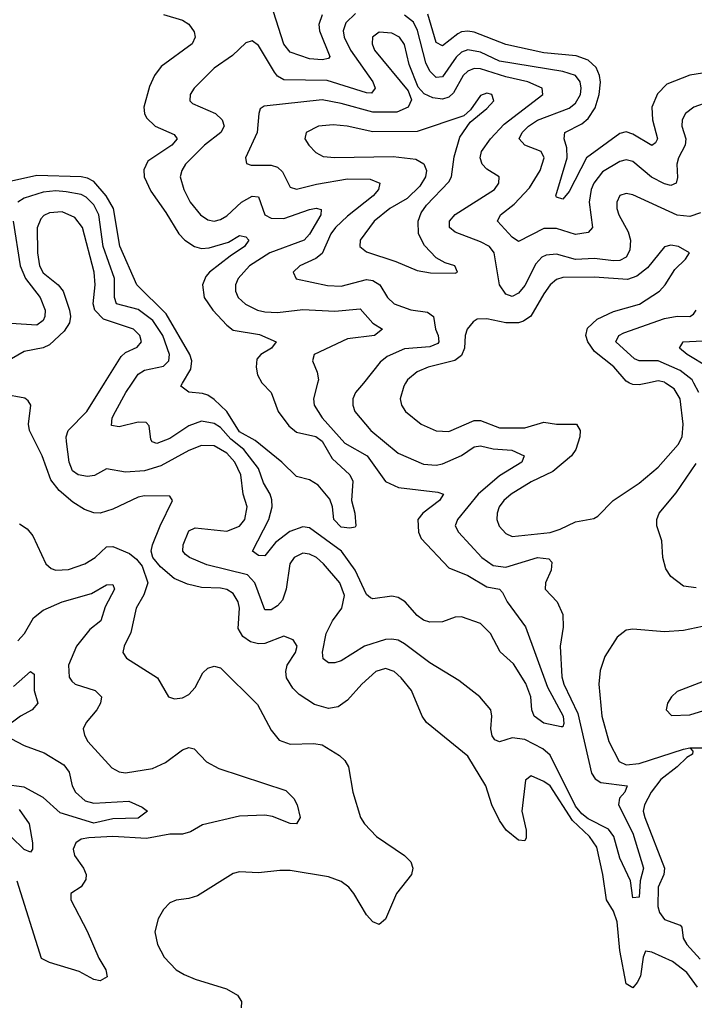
# Model space of a CAD drawing. Header units: inches. Extents: x 1552611 to 1694776, y 811966 to 917215.
# Tile 529 of 549: x 1670536 to 1672664, y 908041 to 911146. Entities that reach past the tile are written whole.
import ezdxf

# ---------------------------------------------------------------- set-up
doc = ezdxf.new("R2010")
doc.units = ezdxf.units.IN
doc.header["$MEASUREMENT"] = 0
doc.layers.add('B6970', color=7, linetype='Continuous')
doc.layers.add('B6971', color=7, linetype='Continuous')

msp = doc.modelspace()

# ---------------------------------------------------------------- linework, layer by layer
at = {"layer": 'B6970', "color": 5}
for points, elevation in [([(1671620.4, 910000), (1671596.1, 909970), (1671587.7, 909950), (1671587.1, 909930), (1671593.5, 909910), (1671644.1, 909850), (1671730, 909778.4), (1671810, 909743.8), (1671850, 909741.3), (1671870, 909744.9), (1671930, 909771.4), (1671970, 909798.3), (1671990, 909802), (1672030, 909792.6), (1672088.6, 909788.6), (1672127.6, 909770), (1672120.2, 909750), (1672050, 909706.9), (1671982.9, 909650), (1671917, 909570), (1671910.1, 909550), (1671920.6, 909530), (1671994.2, 909450), (1672030, 909425), (1672070, 909419.4), (1672170, 909450.1), (1672205.9, 909445.9), (1672215.3, 909435.3), (1672213.2, 909410), (1672195.1, 909370), (1672194, 909350), (1672231.8, 909310), (1672250.1, 909270.1), (1672251.2, 909230), (1672241, 909170), (1672246.6, 909073.4), (1672253.3, 909050), (1672297.5, 908957.5), (1672339.9, 908770), (1672351.8, 908751.8), (1672370, 908740.4), (1672452.9, 908730), (1672445.7, 908710), (1672428.8, 908691.2), (1672425.2, 908670), (1672470, 908580.9), (1672504.2, 908470), (1672493.6, 908430), (1672490, 908378.4), (1672470, 908376.2), (1672462.9, 908430), (1672430, 908501.6), (1672410.2, 908570.2), (1672393.3, 908593.3), (1672330, 908626), (1672310, 908641.4), (1672290, 908665.5), (1672210, 908826.8), (1672186.9, 908846.9), (1672130, 908876.1), (1672090, 908881.4), (1672050, 908868.8), (1672035.1, 908875.1), (1672027, 908887), (1672022.5, 908910), (1672025.6, 908950), (1672022.5, 908970), (1671987.7, 909010), (1671921.6, 909061.6), (1671830, 909118), (1671750, 909178.1), (1671730, 909188.7), (1671710, 909192.7), (1671690, 909191.6), (1671623.6, 909170), (1671550, 909124.3), (1671530, 909117.7), (1671510, 909117.3), (1671494, 909130), (1671491.1, 909151.1), (1671503.1, 909210), (1671523.4, 909250), (1671552.2, 909290), (1671560.9, 909330), (1671546.4, 909370), (1671495.2, 909430), (1671472.5, 909450), (1671450, 909460.4), (1671430, 909463), (1671402.2, 909450), (1671388.7, 909430), (1671377.4, 909350), (1671365, 909315), (1671350, 909296.9), (1671330, 909284.6), (1671310, 909284.5), (1671278.1, 909370), (1671254.9, 909394.9), (1671126.8, 909426.8), (1671072.1, 909450), (1671059.6, 909459.6), (1671050.6, 909470), (1671052.4, 909490), (1671070, 909533.7), (1671090, 909543.4), (1671190, 909532.5), (1671230, 909548.3), (1671247, 909570), (1671253.9, 909610), (1671241.7, 909650), (1671234.1, 909710), (1671214.5, 909750), (1671190, 909778.7), (1671150, 909801.5), (1671110, 909802.6), (1671070, 909787.1), (1670981.6, 909738.4), (1670930, 909723), (1670870, 909718.5), (1670810, 909729.8), (1670772.1, 909707.9), (1670750, 909704.8), (1670720.4, 909710), (1670702.7, 909722.7), (1670692.4, 909750), (1670684.4, 909815.6), (1670683, 909830), (1670689, 909850), (1670748, 909910), (1670804.2, 910000)], 760), ([(1671476.2, 910000), (1671463.5, 909950), (1671465.3, 909930), (1671490.7, 909890), (1671562.4, 909810), (1671632.5, 909770), (1671690, 909689.5), (1671730.9, 909670.9), (1671855.8, 909655.8), (1671872.9, 909650), (1671860.6, 909630), (1671808.5, 909590), (1671792.1, 909570), (1671794.2, 909530), (1671802.6, 909510), (1671890, 909417.2), (1671950, 909393.1), (1672010, 909357.7), (1672049.7, 909349.7), (1672059.2, 909339.2), (1672074.2, 909310), (1672131.4, 909231.4), (1672201.1, 909041.1), (1672251, 908950), (1672253.3, 908926.7), (1672250, 908915.8), (1672244.4, 908915.6), (1672190, 908927.1), (1672159.4, 908950), (1672151.9, 908970), (1672149.2, 909010), (1672133, 909053), (1672094.2, 909114.2), (1672052.2, 909152.2), (1672021.3, 909210), (1671990, 909241.4), (1671930, 909263), (1671910, 909261.8), (1671870, 909247.2), (1671830, 909246.1), (1671810, 909252.6), (1671790, 909267), (1671752.4, 909310), (1671730, 909323.7), (1671710, 909328.2), (1671650, 909319), (1671642.6, 909322.6), (1671630, 909333.3), (1671594.6, 909410), (1671551.5, 909470), (1671450, 909543.7), (1671430, 909546.3), (1671388, 909532), (1671343.4, 909496.6), (1671310, 909455), (1671290, 909456.5), (1671270.9, 909470), (1671322.5, 909570), (1671332.6, 909610), (1671332, 909632), (1671326.9, 909650), (1671305.3, 909685.3), (1671289.9, 909730), (1671243.1, 909790), (1671202.5, 909822.5), (1671170, 909859.9), (1671150, 909872.8), (1671110, 909879.7), (1671070, 909865.4), (1671010, 909825.3), (1670969.2, 909809.2), (1670954.7, 909814.7), (1670950, 909822), (1670944.5, 909864.5), (1670935.2, 909875.2), (1670910, 909876.2), (1670850, 909861.6), (1670826.2, 909866.2), (1670828.5, 909890), (1670838.6, 909910), (1670871.3, 909970), (1670891.3, 910000)], 740), ([(1671300.9, 910000), (1671329.4, 909970), (1671351.6, 909910), (1671385.4, 909865.4), (1671410, 909844.7), (1671470, 909831.4), (1671490, 909816.2), (1671522.3, 909762.3), (1671577.6, 909710), (1671587.6, 909690), (1671582.8, 909630), (1671593.8, 909590), (1671597.1, 909550), (1671594.4, 909545.6), (1671577.4, 909542.6), (1671550, 909545.7), (1671527.5, 909570), (1671523.4, 909610), (1671514.2, 909634.2), (1671478.3, 909678.3), (1671450, 909694.4), (1671410, 909705.4), (1671363.4, 909750), (1671279.1, 909819.1), (1671230, 909846.5), (1671190, 909909.9), (1671150, 909947.7), (1671130, 909961.7), (1671113.4, 909966.6), (1671070, 909970.9), (1671044.4, 909990), (1671050.3, 910000)], 720), ([(1671753.8, 910000), (1671747.8, 909990), (1671736.5, 909950), (1671740.7, 909930), (1671753.4, 909910), (1671802.8, 909870), (1671850, 909849.5), (1671890, 909846.9), (1671970, 909881.9), (1671990, 909881.6), (1672050, 909858.4), (1672130, 909858.6), (1672190, 909876.5), (1672230.1, 909870.1), (1672292.4, 909870), (1672303.9, 909850), (1672303.4, 909830), (1672291.2, 909790), (1672277.5, 909770), (1672218.6, 909721.4), (1672150, 909687.9), (1672087.2, 909650), (1672063.4, 909630), (1672049.1, 909610), (1672042.3, 909590), (1672041.8, 909570), (1672049.1, 909549.1), (1672070, 909525.3), (1672090, 909515.7), (1672210, 909528.9), (1672241.3, 909538.7), (1672290, 909562.6), (1672347.2, 909572.8), (1672360.3, 909579.7), (1672408.7, 909630), (1672490, 909684.5), (1672550, 909734.3), (1672613.4, 909806.6), (1672625.9, 909830), (1672629, 909870), (1672619.6, 909950), (1672601.4, 909981.4), (1672573.4, 910000)], 780), ([(1672517.2, 910000), (1672490, 909994.5), (1672470, 909994.9), (1672460.3, 910000)], 780), ([(1672678.2, 909970), (1672663.1, 910000)], 760), ([(1672674.7, 908094.7), (1672641.3, 908141.3), (1672595.9, 908175.9), (1672530, 908205.6), (1672510, 908209), (1672503, 908190), (1672494.7, 908130), (1672484.1, 908110), (1672470, 908093.4), (1672450, 908106), (1672429, 908211), (1672420.7, 908300.7), (1672410, 908334.8), (1672387.8, 908370), (1672376.4, 908450), (1672356.5, 908536.5), (1672333.8, 908570), (1672280.4, 908620.4), (1672209.9, 908730), (1672190, 908744), (1672150, 908761.2), (1672131.8, 908748.2), (1672120.3, 908650), (1672133.9, 908590), (1672133.6, 908566.4), (1672130, 908556.2), (1672110, 908559), (1672070.6, 908590), (1672050, 908620.7), (1672025.8, 908670), (1672007, 908730), (1671950, 908823.8), (1671819.7, 908930), (1671806.2, 908950), (1671772.7, 909030), (1671739.9, 909070), (1671717.2, 909090), (1671690, 909100.3), (1671659.8, 909090), (1671615.1, 909050), (1671570, 908999.8), (1671540.7, 908979.3), (1671510, 908974.2), (1671466.3, 908986.4), (1671418, 909018), (1671397.7, 909037.7), (1671378.3, 909070), (1671375.8, 909090), (1671379.8, 909110), (1671406, 909150), (1671412.1, 909170), (1671398.9, 909190), (1671370, 909202), (1671310, 909179.1), (1671290, 909177.4), (1671264.1, 909184), (1671240.4, 909200.4), (1671225.8, 909225.8), (1671229.3, 909290), (1671225.8, 909310), (1671210, 909336.1), (1671190, 909348.7), (1671170, 909353.6), (1671110, 909355.3), (1671065.8, 909365.8), (1671023.8, 909383.8), (1670980.2, 909420.2), (1670955.8, 909450), (1670951.1, 909470), (1670955.1, 909490), (1670979.9, 909550), (1671018.7, 909630), (1671010, 909643.7), (1670930, 909644.1), (1670910, 909640.2), (1670830, 909602), (1670789.7, 909589.7), (1670770, 909590.9), (1670741.1, 909601.1), (1670704.3, 909624.3), (1670660.6, 909660.6), (1670635, 909695), (1670607.3, 909770), (1670567.7, 909850), (1670564.2, 909870), (1670571.2, 909930), (1670563.3, 909943.3), (1670552.4, 909952.4), (1670484.4, 909964.4)], 780), ([(1672670, 909354.1), (1672630, 909359), (1672590.8, 909390), (1672574.1, 909414.1), (1672565.2, 909450), (1672562.4, 909502.4), (1672546, 909550), (1672546, 909570), (1672553.7, 909590), (1672606.7, 909653.3), (1672670, 909746)], 760), ([(1670535.6, 909555.6), (1670560.2, 909540.2), (1670577.8, 909517.8), (1670618.9, 909430), (1670635.3, 909415.3), (1670650, 909409.4), (1670690, 909412.1), (1670742.2, 909430), (1670774.2, 909450), (1670810, 909483.2), (1670830, 909484.9), (1670882.3, 909462.3), (1670904.9, 909444.9), (1670922.7, 909422.7), (1670940.1, 909370), (1670928.2, 909331.8), (1670903.5, 909290), (1670887.1, 909212.9), (1670865.8, 909170), (1670861.8, 909150), (1670872.9, 909132.9), (1670970.7, 909070.7), (1671006, 909010), (1671024.2, 909004.2), (1671050, 909007.3), (1671070, 909018), (1671090, 909040.3), (1671114.3, 909085.7), (1671130, 909101.3), (1671150, 909107.1), (1671170, 909101.5), (1671286.3, 908986.3), (1671330, 908905.5), (1671354.3, 908874.3), (1671390, 908861.3), (1671463.7, 908863.7), (1671490, 908859.6), (1671545.4, 908825.5), (1671561.7, 908810), (1671573.6, 908790), (1671587.1, 908710), (1671611.6, 908630), (1671624, 908610), (1671662.3, 908570), (1671750.7, 908510.7), (1671770, 908490.3), (1671776.5, 908470), (1671772.6, 908450), (1671725.4, 908390), (1671690, 908309), (1671670, 908292.7), (1671650, 908300.7), (1671630, 908323.5), (1671590.8, 908390.8), (1671574.8, 908410), (1671550, 908427.7), (1671510, 908443.4), (1671390, 908462.7), (1671356.6, 908463.4), (1671290, 908455.8), (1671230, 908458.5), (1671210, 908453.5), (1671097.1, 908382.9), (1671070, 908374.2), (1671030, 908369.7), (1671010, 908360.5), (1670990, 908339.5), (1670973.4, 908310), (1670962.3, 908270), (1670971.4, 908230), (1670992.3, 908190), (1671030, 908150.2), (1671054.8, 908134.8), (1671090, 908119.8), (1671188.2, 908090), (1671223.7, 908070), (1671236, 908050), (1671234.9, 908030)], 780), ([(1670530, 909186.6), (1670551.7, 909210), (1670580.2, 909259.8), (1670610, 909284.2), (1670670, 909309.6), (1670763.2, 909336.8), (1670810, 909363.8), (1670830, 909364.4), (1670835.3, 909350), (1670806.1, 909293.9), (1670792.4, 909250), (1670757.7, 909222.3), (1670715.9, 909170), (1670690.1, 909110), (1670692.2, 909072.2), (1670700.4, 909060.4), (1670711.8, 909050), (1670774, 909030), (1670794.7, 909010), (1670790.9, 908990), (1670779.8, 908970), (1670746.4, 908930), (1670736.5, 908910), (1670740.2, 908890), (1670751.3, 908870), (1670826.9, 908786.9), (1670850, 908773.7), (1670870, 908770.8), (1670955.5, 908784.5), (1670996.1, 908803.9), (1671050, 908843.5), (1671070, 908851.1), (1671086.7, 908846.7), (1671125.7, 908805.7), (1671164.6, 908784.6), (1671375.4, 908715.4), (1671400.8, 908690), (1671411.3, 908670), (1671421.3, 908630), (1671410, 908609.6), (1671390, 908611.2), (1671333.3, 908633.3), (1671310, 908637.4), (1671230, 908633.8), (1671112.8, 908607.2), (1671075.1, 908584.9), (1671050, 908577.3), (1671010, 908577.8), (1670936.5, 908563.5), (1670830, 908570.3), (1670754.1, 908565.9), (1670730, 908561.5), (1670713, 908550), (1670705, 908530), (1670709.5, 908510), (1670737.7, 908470), (1670745.9, 908450), (1670745.3, 908434.7), (1670730, 908411), (1670697.4, 908390), (1670697.8, 908370), (1670748.9, 908271.1), (1670786.1, 908186.1), (1670808.4, 908150), (1670812.5, 908127.5), (1670790, 908115.1), (1670770, 908119.6), (1670724, 908144), (1670630, 908172.6), (1670605.2, 908185.2), (1670528.8, 908428.8)], 760), ([(1672750, 909244.6), (1672630, 909219.6), (1672570, 909215.6), (1672470, 909223.5), (1672450, 909220.5), (1672421.5, 909198.5), (1672381.9, 909138.1), (1672367, 909093), (1672363.1, 909050), (1672372.6, 908950), (1672394.9, 908870), (1672426.9, 908806.9), (1672450, 908796.2), (1672490, 908800.2), (1672630, 908845.5), (1672650.1, 908850.1), (1672698.8, 908850), (1672652, 908848), (1672659.3, 908839.3), (1672658.6, 908830), (1672640.4, 908819.6), (1672610.4, 908789.6), (1672559.3, 908750), (1672528, 908710), (1672506.9, 908670), (1672503.6, 908650), (1672508.2, 908630), (1672570.1, 908470), (1672568.6, 908450), (1672550.7, 908410), (1672549.2, 908349.2), (1672554.8, 908330), (1672570, 908308.3), (1672620.3, 908290), (1672624.7, 908284.7), (1672628.9, 908250), (1672641.1, 908230), (1672683.3, 908183.3)], 780), ([(1672810, 909103.8), (1672610, 909027.1), (1672592.1, 909010), (1672580.2, 908990), (1672575.8, 908970), (1672592, 908952), (1672650, 908953.6), (1672738.7, 908981.3)], 820), ([(1670516.5, 909043.5), (1670570.8, 909090), (1670582.3, 909082.3), (1670582.1, 909030), (1670593.7, 908990), (1670576.1, 908970), (1670538.6, 908950), (1670484.9, 908910)], 740), ([(1670488.8, 908890), (1670550, 908856.6), (1670614, 908834), (1670675.6, 908795.6), (1670692.6, 908772.6), (1670702.2, 908730), (1670712.8, 908710), (1670742.8, 908682.8), (1670770, 908675.1), (1670881, 908681), (1670923.1, 908663.1), (1670939.6, 908650), (1670910, 908627.5), (1670830, 908626.1), (1670770, 908612.3), (1670664.2, 908644.2), (1670610, 908693.3), (1670550, 908725.3), (1670486, 908734)], 740), ([(1670534.9, 908654.9), (1670565.8, 908610), (1670576.9, 908550), (1670576.3, 908530), (1670570, 908521), (1670550, 908529.2), (1670509.5, 908569.5)], 740)]:
    msp.add_lwpolyline(points, dxfattribs=dict(at, elevation=elevation))
at = {"layer": 'B6971', "color": 5}
for points, elevation in [([(1670990, 911161.8), (1671050, 911144.1), (1671070, 911131.3), (1671086.9, 911106.9), (1671090.2, 911090), (1671080.2, 911070), (1670982.3, 910997.7), (1670961.7, 910970), (1670945.5, 910934.5), (1670928.3, 910870), (1670929.5, 910850), (1670936.5, 910836.5), (1670964.1, 910810), (1671024.1, 910784.1), (1671033.3, 910770), (1671016.6, 910750), (1670940.7, 910699.3), (1670927.7, 910672.3), (1670929.2, 910650), (1670950, 910604.6), (1670997.7, 910537.7), (1671037.9, 910470), (1671057.7, 910450), (1671087.3, 910430), (1671110, 910424.6), (1671133.7, 910426.3), (1671195.4, 910444.6), (1671230, 910465.1), (1671250, 910460.7), (1671259.3, 910450), (1671245.4, 910430), (1671200, 910400), (1671135.2, 910350), (1671123.8, 910336.2), (1671112.7, 910310), (1671118.1, 910270), (1671146, 910230), (1671190, 910181.9), (1671210, 910166.5), (1671292.9, 910152.9), (1671345.7, 910130), (1671331.1, 910110), (1671296.5, 910090), (1671284.6, 910075.4), (1671281.8, 910050), (1671286.3, 910026.3), (1671300.5, 910000.5), (1671300.9, 910000)], 720), ([(1671595.4, 911164.6), (1671564.8, 911135.2), (1671556.6, 911110), (1671560.3, 911090), (1671580.1, 911050), (1671650.5, 910950), (1671658, 910930), (1671646.4, 910913.6), (1671630, 910914.5), (1671505.8, 910954.2), (1671370, 910956), (1671350, 910967.8), (1671339.7, 910979.7), (1671290, 911064.2), (1671270, 911078.7), (1671250, 911072.2), (1671207.5, 911032.5), (1671150, 910993), (1671086.2, 910930), (1671073.8, 910910), (1671072.6, 910890), (1671081.2, 910881.2), (1671153.8, 910850), (1671174.5, 910830), (1671180.8, 910810), (1671170.8, 910790), (1671119.8, 910750), (1671059.7, 910690), (1671047.6, 910670), (1671043, 910650), (1671054, 910610), (1671073.9, 910570), (1671106.6, 910530), (1671130, 910514.6), (1671150, 910510.8), (1671170, 910515.1), (1671190, 910527.2), (1671236, 910570), (1671270, 910589.6), (1671290, 910587.2), (1671309.1, 910530), (1671330, 910519.5), (1671370, 910518.8), (1671450, 910547.3), (1671471.7, 910551.7), (1671487, 910547), (1671486.7, 910530), (1671450, 910469.3), (1671433.5, 910450), (1671325.9, 910410), (1671260.8, 910370), (1671225.8, 910330), (1671217, 910310), (1671216.6, 910290), (1671226, 910270), (1671248.3, 910248.3), (1671286, 910230), (1671310, 910224.6), (1671350, 910222), (1671430, 910231.5), (1671530, 910226.3), (1671610, 910233.8), (1671650, 910189.2), (1671680.4, 910170), (1671655.8, 910150), (1671570, 910138.9), (1671465.5, 910090), (1671459.6, 910070), (1671474.4, 910034.4), (1671478.8, 910010), (1671476.2, 910000)], 740), ([(1671490, 911161.3), (1671479.7, 911130), (1671482.1, 911110), (1671514.3, 911030), (1671510, 911023.5), (1671490, 911018.8), (1671450, 911022.3), (1671390, 911043.2), (1671370, 911068.2), (1671336.8, 911170)], 720), ([(1672710, 910887.1), (1672662.6, 910870), (1672636.8, 910850), (1672626.2, 910830), (1672625.5, 910810), (1672637.9, 910770), (1672635.5, 910750), (1672614.1, 910710), (1672609.5, 910690.5), (1672611.7, 910648.3), (1672607.6, 910630), (1672590, 910623.1), (1672570, 910627.9), (1672529.5, 910649.5), (1672470, 910698.9), (1672450, 910703.2), (1672430, 910698.8), (1672374.4, 910665.6), (1672347.7, 910630), (1672339.4, 910610), (1672333.2, 910570), (1672343.5, 910490), (1672330, 910475), (1672290, 910468.6), (1672230, 910486.8), (1672190, 910487.5), (1672110, 910446.6), (1672090, 910459.5), (1672043.2, 910510), (1672052.9, 910530), (1672095.7, 910564.3), (1672144.1, 910615.9), (1672178.2, 910670), (1672190.8, 910710), (1672181, 910730), (1672129.7, 910750), (1672111.9, 910770), (1672121.3, 910790), (1672141.3, 910810), (1672170, 910829.1), (1672270, 910866.9), (1672290, 910881.9), (1672305, 910910), (1672308, 910930), (1672303.9, 910950), (1672289.4, 910969.4), (1672250, 910982.3), (1672050, 911015.3), (1671990, 911043.2), (1671950, 911050.8), (1671930, 911042.7), (1671912.9, 911027.1), (1671870, 910965.8), (1671850, 910963.4), (1671830, 910983.7), (1671818, 911010), (1671791.7, 911111.7), (1671778.1, 911138.1), (1671750, 911159.4)], 740), ([(1672730, 910982.9), (1672650, 910970.9), (1672578, 910942), (1672548.3, 910911.7), (1672530.6, 910870), (1672533, 910830), (1672547.9, 910770), (1672542.5, 910757.5), (1672530, 910749.3), (1672470, 910784.3), (1672450, 910791.6), (1672430, 910787.1), (1672324.6, 910710), (1672270, 910604.2), (1672250, 910579.7), (1672230, 910585.6), (1672228.1, 910590), (1672263.4, 910710), (1672261.9, 910741.9), (1672253.9, 910770), (1672255.8, 910790), (1672310, 910817.7), (1672330, 910833.9), (1672351.9, 910868.1), (1672364.8, 910910), (1672368.5, 910948.5), (1672365.2, 910970), (1672354.6, 910994.6), (1672330, 911018), (1672291.4, 911031.4), (1672190, 911040.9), (1672070, 911067.9), (1671970, 911106.5), (1671950, 911109.7), (1671930, 911107.4), (1671918.7, 911101.3), (1671870, 911062.9), (1671850, 911073.4), (1671823.5, 911163.5)], 720), ([(1672683.6, 910536.4), (1672650, 910525.3), (1672610, 910529.5), (1672470, 910593.5), (1672450, 910597.5), (1672430, 910591.7), (1672420.5, 910570), (1672419.8, 910550), (1672426, 910530), (1672456.2, 910476.2), (1672463.1, 910450), (1672461.4, 910418.6), (1672450, 910397.2), (1672430, 910386.6), (1672410, 910385.3), (1672350, 910392.4), (1672290, 910389.1), (1672230, 910406), (1672196.8, 910403.2), (1672183.5, 910396.5), (1672164.2, 910375.8), (1672130, 910307.1), (1672110, 910283), (1672090, 910272.9), (1672070, 910279.8), (1672050, 910309.7), (1672032.6, 910410), (1672018.8, 910430), (1671990, 910445.3), (1671910, 910475.3), (1671891.9, 910490), (1671892.2, 910510), (1671910, 910531), (1672033.7, 910610), (1672048.1, 910630), (1672048.4, 910650), (1672010, 910673.9), (1671995.3, 910690), (1671988.4, 910710), (1671993.4, 910730), (1672022, 910770), (1672064.2, 910815.8), (1672186.6, 910910), (1672185, 910930), (1672139.3, 910950), (1672070, 910965.4), (1671990, 910990.7), (1671970, 910991.5), (1671950, 910983.8), (1671935.6, 910970), (1671904.9, 910915.1), (1671890, 910901.1), (1671870, 910894.9), (1671839.1, 910899.1), (1671812, 910912), (1671792.8, 910932.8), (1671764.8, 911004.8), (1671750, 911067.1), (1671734.5, 911090), (1671710, 911103.4), (1671670, 911106.6), (1671649.5, 911090), (1671648.5, 911070), (1671656, 911050), (1671761.5, 910921.5), (1671772.6, 910892.6), (1671762.1, 910870), (1671725.5, 910854.5), (1671650, 910854.5), (1671550, 910881.6), (1671490, 910892.6), (1671307.1, 910872.9), (1671295.4, 910864.6), (1671290.2, 910850), (1671285.7, 910790), (1671248.1, 910710), (1671251.7, 910691.7), (1671266.6, 910686.6), (1671330, 910686.9), (1671350, 910681.1), (1671365.4, 910665.4), (1671390, 910617.2), (1671410, 910610.7), (1671473, 910627), (1671570, 910643.9), (1671642.3, 910642.3), (1671672.6, 910630), (1671668.3, 910610), (1671651.5, 910590), (1671570, 910526.5), (1671532.3, 910490), (1671517.6, 910470), (1671490, 910408.6), (1671470, 910392.2), (1671420.3, 910370), (1671398.7, 910350), (1671408.8, 910328.8), (1671507, 910307), (1671550, 910305.5), (1671630, 910326.4), (1671650, 910323.5), (1671672.4, 910310), (1671696.9, 910270), (1671717.1, 910250), (1671770, 910230.5), (1671822.9, 910222.9), (1671842, 910210), (1671847.8, 910170), (1671856.3, 910150), (1671858.5, 910130), (1671855, 910125.1), (1671830, 910113.6), (1671750, 910108.1), (1671695.9, 910084.1), (1671673.9, 910066.1), (1671620.4, 910000)], 760), ([(1671050.3, 910000), (1671076.3, 910043.7), (1671079.2, 910070), (1671073.4, 910090), (1670998.6, 910218.6), (1670905.7, 910310), (1670851.8, 910431.8), (1670831.7, 910550), (1670808.8, 910590), (1670770, 910634.9), (1670750, 910646.1), (1670730.1, 910650.1), (1670590, 910653.9), (1670510, 910636.6)], 720), ([(1670891.3, 910000), (1670910, 910028.2), (1670930, 910040.3), (1670990, 910053.3), (1671007.2, 910070), (1671008.7, 910090), (1670988, 910150), (1670956.7, 910196.7), (1670910, 910231.7), (1670842, 910250), (1670835.4, 910270), (1670834.9, 910330), (1670799.4, 910430), (1670785.8, 910530), (1670770, 910561.6), (1670745.8, 910585.8), (1670730, 910594.5), (1670682.5, 910602.5), (1670650, 910605.6), (1670610, 910601.8), (1670550, 910582.4), (1670530.7, 910570)], 740), ([(1670804.2, 910000), (1670856.4, 910083.6), (1670870, 910096.4), (1670906.9, 910113.1), (1670920.9, 910130), (1670915.2, 910150), (1670895.6, 910170), (1670801, 910201), (1670773, 910230), (1670767.7, 910250), (1670774.1, 910310), (1670770.9, 910350), (1670734.7, 910490), (1670710, 910522.4), (1670670, 910539.9), (1670630, 910536.6), (1670612.1, 910527.9), (1670602.5, 910517.5), (1670590.9, 910489.1), (1670592.1, 910410), (1670598.6, 910370), (1670610, 910347.5), (1670657.5, 910310), (1670673.7, 910290), (1670693.3, 910230), (1670696.8, 910210), (1670693.3, 910190), (1670676.7, 910163.3), (1670630, 910120.8), (1670610, 910110.7), (1670550, 910099.2), (1670510, 910075.8)], 760), ([(1670516, 910510), (1670537.9, 910370), (1670555.1, 910330), (1670600.7, 910270), (1670616.2, 910230), (1670615.7, 910210), (1670610, 910197.4), (1670590, 910182.8), (1670508.1, 910188.1)], 740), ([(1672460.3, 910000), (1672450, 910005.4), (1672410.8, 910050.8), (1672350, 910099.7), (1672328.2, 910130), (1672321.9, 910150), (1672327.2, 910172.8), (1672358.5, 910201.5), (1672410, 910225.2), (1672491.4, 910248.6), (1672554.4, 910290), (1672573, 910310), (1672602.6, 910357.4), (1672636.3, 910390), (1672649.5, 910410), (1672615.1, 910430), (1672590, 910434.2), (1672570, 910429.7), (1672516.9, 910363.1), (1672482.7, 910337.3), (1672453.3, 910326.7), (1672350, 910333.7), (1672250, 910332.7), (1672230, 910326.7), (1672210, 910309.2), (1672190, 910281.6), (1672148.9, 910211.1), (1672125.5, 910194.5), (1672110, 910189.9), (1672069.7, 910189.7), (1672010, 910202.2), (1671979.1, 910200.9), (1671966.7, 910193.3), (1671948.1, 910170), (1671941.6, 910150), (1671939.1, 910110), (1671930, 910086.9), (1671909.1, 910070.9), (1671824.9, 910050), (1671790, 910035.2), (1671759.7, 910010), (1671753.8, 910000)], 780), ([(1672663.1, 910000), (1672658, 910010), (1672619.5, 910039.5), (1672550, 910070.2), (1672490, 910070.3), (1672476.2, 910076.2), (1672416.5, 910130), (1672426, 910150), (1672442, 910158), (1672570, 910203.6), (1672610, 910210.9), (1672650, 910210.2), (1672662.4, 910217.6), (1672670.4, 910229.6)], 760), ([(1672707.8, 910050), (1672642.4, 910090), (1672618.2, 910110), (1672629.4, 910130), (1672690, 910133.2)], 740), ([(1672573.4, 910000), (1672570, 910002.3), (1672550, 910006.7), (1672517.2, 910000)], 780)]:
    msp.add_lwpolyline(points, dxfattribs=dict(at, elevation=elevation))
at = {"layer": 'B6971', "color": 5, "elevation": 780}
msp.add_lwpolyline([(1672010, 910913.4), (1671990, 910906.9), (1671958.7, 910861.3), (1671937.2, 910842.8), (1671790, 910793.4), (1671650, 910792.5), (1671569.4, 910810), (1671525.5, 910814.5), (1671479.1, 910810), (1671439.5, 910790), (1671435.6, 910770), (1671448, 910750), (1671470, 910726.7), (1671493.9, 910713.9), (1671530.8, 910710.8), (1671714.6, 910714.6), (1671786.1, 910706.1), (1671810.8, 910690.8), (1671819.2, 910670), (1671816.2, 910650), (1671799.1, 910620.9), (1671758.4, 910581.6), (1671704.2, 910550), (1671655, 910510), (1671610.2, 910450), (1671609.2, 910430), (1671630, 910413.8), (1671723.3, 910383.3), (1671790, 910354.7), (1671832.5, 910347.5), (1671910, 910346), (1671917.2, 910350), (1671908.7, 910370), (1671878.5, 910378.5), (1671850, 910395.1), (1671813.5, 910433.5), (1671794.6, 910470), (1671793.2, 910510), (1671803.1, 910536.9), (1671819.3, 910560.7), (1671890, 910634), (1671898.4, 910650), (1671907, 910713), (1671925, 910775), (1671957.3, 910822.7), (1672010, 910865.8), (1672031.7, 910890), (1672026, 910910)], close=True, dxfattribs=at)

doc.saveas('drawing.dxf')
